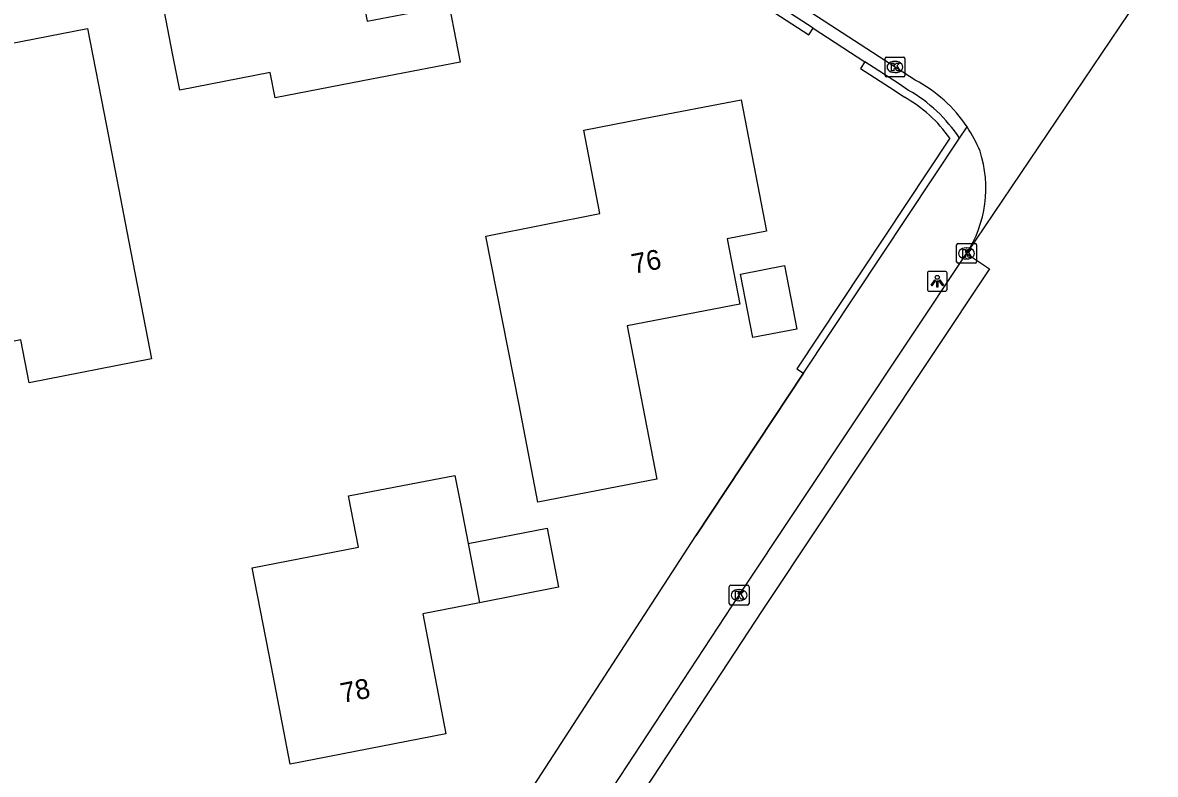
# Model space of a CAD drawing. Extents: x 157663 to 158496, y 379212 to 380934.
# Drawn here: x 158348.7 to 158405.8, y 380434.7 to 380472.6 of the extents above; entities that cross this region are included whole.
import ezdxf

# ---------------------------------------------------------------- set-up
doc = ezdxf.new("R2010")
doc.units = 0
for name, color, linetype in [('IMGEO_Haag', 7, 'Continuous'), ('IMGEO_Hek', 7, 'Continuous'), ('IMGEO_Kolk', 7, 'Continuous'), ('IMGEO_Lichtpunt', 7, 'Continuous'), ('IMGEO_Pand', 7, 'Continuous'), ('IMGEO_Pand_nummerreeks', 7, 'Continuous'), ('IMGEO_Rijbaan_lokaal_gesloten', 7, 'Continuous'), ('IMGEO_Rijbaan_lokaal_open', 7, 'Continuous'), ('IMGEO_Voetpad_open', 7, 'Continuous')]:
    doc.layers.add(name, color=color, linetype=linetype)

msp = doc.modelspace()

# ---------------------------------------------------------------- linework, layer by layer
at = {"layer": 'IMGEO_Haag'}
for points in [[(158378.407, 380478.893), (158378.189, 380478.557), (158388.371, 380471.949), (158388.589, 380472.285)], [(158391.189, 380470.597), (158390.971, 380470.261), (158392.666, 380469.161), (158393.178, 380468.812)], [(158395.476, 380466.737), (158387.76, 380455.114), (158388.093, 380454.893)]]:
    msp.add_lwpolyline(points, dxfattribs=at)
msp.add_arc((158389.686, 380462.634), 7.096, 35.3189, 60.5196, dxfattribs=at)
at = {"layer": 'IMGEO_Hek'}
for points in [[(158388.589, 380472.285), (158391.189, 380470.597)], [(158388.093, 380454.893), (158382.664, 380446.693)]]:
    msp.add_lwpolyline(points, dxfattribs=at)
at = {"layer": 'IMGEO_Kolk'}
for p, q in [((158392.204, 380469.906), (158392.204, 380470.758)), ((158392.279, 380470.832), (158393.131, 380470.832)), ((158392.692, 380470.612), (158392.717, 380470.612)), ((158393.205, 380470.758), (158393.205, 380469.906)), ((158393.131, 380469.832), (158392.279, 380469.832)), ((158392.715, 380470.052), (158392.69, 380470.052)), ((158395.812, 380460.508), (158395.812, 380461.36)), ((158395.887, 380461.434), (158396.739, 380461.434)), ((158396.3, 380461.214), (158396.325, 380461.214)), ((158396.813, 380461.36), (158396.813, 380460.508)), ((158396.323, 380460.654), (158396.298, 380460.654)), ((158396.739, 380460.434), (158395.887, 380460.434)), ((158384.352, 380443.28), (158384.352, 380444.132)), ((158384.427, 380444.206), (158385.279, 380444.206)), ((158385.353, 380444.132), (158385.353, 380443.28)), ((158384.84, 380443.986), (158384.865, 380443.986)), ((158385.279, 380443.206), (158384.427, 380443.206)), ((158384.863, 380443.426), (158384.838, 380443.426))]:
    msp.add_line(p, q, dxfattribs=at)
for points in [[(158392.204, 380469.906), (158392.204, 380470.758)], [(158392.279, 380470.832), (158393.131, 380470.832)], [(158392.525, 380470.532), (158392.648, 380470.532), (158392.648, 380470.381), (158392.778, 380470.532), (158392.942, 380470.532), (158392.796, 380470.381), (158392.949, 380470.132), (158392.797, 380470.132), (158392.712, 380470.296), (158392.648, 380470.229), (158392.648, 380470.132), (158392.525, 380470.132), (158392.525, 380470.532)], [(158393.205, 380470.758), (158393.205, 380469.906)], [(158393.131, 380469.832), (158392.279, 380469.832)], [(158395.812, 380460.508), (158395.812, 380461.36)], [(158395.887, 380461.434), (158396.739, 380461.434)], [(158396.813, 380461.36), (158396.813, 380460.508)], [(158396.133, 380461.134), (158396.256, 380461.134), (158396.256, 380460.983), (158396.386, 380461.134), (158396.55, 380461.134), (158396.404, 380460.983), (158396.557, 380460.734), (158396.405, 380460.734), (158396.32, 380460.898), (158396.256, 380460.831), (158396.256, 380460.734), (158396.133, 380460.734), (158396.133, 380461.134)], [(158396.739, 380460.434), (158395.887, 380460.434)], [(158384.352, 380443.28), (158384.352, 380444.132)], [(158384.427, 380444.206), (158385.279, 380444.206)], [(158385.353, 380444.132), (158385.353, 380443.28)], [(158384.673, 380443.906), (158384.796, 380443.906), (158384.796, 380443.755), (158384.926, 380443.906), (158385.09, 380443.906), (158384.944, 380443.755), (158385.097, 380443.506), (158384.945, 380443.506), (158384.86, 380443.67), (158384.796, 380443.603), (158384.796, 380443.506), (158384.673, 380443.506), (158384.673, 380443.906)], [(158385.279, 380443.206), (158384.427, 380443.206)]]:
    msp.add_lwpolyline(points, dxfattribs=at)
for centre, start, end in [((158392.281, 380470.756), 91.552, 178.448), ((158392.281, 380470.756), 91.552, 178.448), ((158393.129, 380470.756), 1.552, 88.448), ((158393.129, 380470.756), 1.552, 88.448), ((158392.281, 380469.908), 181.552, 268.448), ((158392.281, 380469.908), 181.552, 268.448), ((158393.129, 380469.908), 271.552, 358.448), ((158393.129, 380469.908), 271.552, 358.448), ((158395.889, 380461.358), 91.552, 178.448), ((158395.889, 380461.358), 91.552, 178.448), ((158396.737, 380461.358), 1.552, 88.448), ((158396.737, 380461.358), 1.552, 88.448), ((158395.889, 380460.51), 181.552, 268.448), ((158395.889, 380460.51), 181.552, 268.448), ((158396.737, 380460.51), 271.552, 358.448), ((158396.737, 380460.51), 271.552, 358.448), ((158384.429, 380444.13), 91.552, 178.448), ((158384.429, 380444.13), 91.552, 178.448), ((158385.277, 380444.13), 1.552, 88.448), ((158385.277, 380444.13), 1.552, 88.448), ((158384.429, 380443.282), 181.552, 268.448), ((158384.429, 380443.282), 181.552, 268.448), ((158385.277, 380443.282), 271.552, 358.448), ((158385.277, 380443.282), 271.552, 358.448)]:
    msp.add_arc(centre, 0.0765, start, end, dxfattribs=at)
for centre, major_axis, ratio, start_param, end_param in [((158392.691, 380470.332), (-0.387, 0.002), 0.722429, 4.712389, 7.853982), ((158392.716, 380470.332), (-0.39, 0.002), 0.717154, 1.570796, 4.712389), ((158396.299, 380460.934), (-0.387, 0.002), 0.722429, 4.712389, 7.853982), ((158396.324, 380460.934), (-0.39, 0.002), 0.717154, 1.570796, 4.712389), ((158384.839, 380443.706), (-0.387, 0.002), 0.722429, 4.712389, 7.853982), ((158384.864, 380443.706), (-0.39, 0.002), 0.717154, 1.570796, 4.712389)]:
    msp.add_ellipse(centre, major_axis=major_axis, ratio=ratio, start_param=start_param, end_param=end_param, dxfattribs=at)
at = {"layer": 'IMGEO_Lichtpunt'}
for p, q in [((158395.24, 380460.025), (158394.432, 380460.025)), ((158395.24, 380460.025), (158394.432, 380460.025)), ((158394.338, 380459.93), (158394.338, 380459.123)), ((158394.338, 380459.93), (158394.338, 380459.123)), ((158395.334, 380459.123), (158395.334, 380459.93)), ((158395.334, 380459.123), (158395.334, 380459.93)), ((158394.432, 380459.029), (158395.24, 380459.029)), ((158394.432, 380459.029), (158395.24, 380459.029))]:
    msp.add_line(p, q, dxfattribs=at)
for points in [[(158394.712, 380459.594), (158394.751, 380459.566), (158394.563, 380459.304), (158394.525, 380459.331), (158394.712, 380459.594)], [(158394.814, 380459.546), (158394.861, 380459.546), (158394.861, 380459.224), (158394.814, 380459.224), (158394.814, 380459.546)], [(158394.924, 380459.566), (158394.962, 380459.593), (158395.149, 380459.331), (158395.11, 380459.303), (158394.924, 380459.566)]]:
    msp.add_lwpolyline(points, dxfattribs=at)
msp.add_circle((158394.837, 380459.728), 0.0994, dxfattribs=at)
for centre, start, end in [((158394.432, 380459.93), 90, 180), ((158394.432, 380459.93), 90, 180), ((158395.24, 380459.93), 0, 90), ((158395.24, 380459.93), 0, 90), ((158394.432, 380459.123), 180, 270), ((158394.432, 380459.123), 180, 270), ((158395.24, 380459.123), 270, 0), ((158395.24, 380459.123), 270, 360)]:
    msp.add_arc(centre, 0.0946, start, end, dxfattribs=at)
at = {"layer": 'IMGEO_Pand'}
for points in [[(158356.657, 380469.164), (158356.316, 380470.924), (158355.366, 380475.832), (158356.639, 380476.078), (158356.016, 380479.298), (158363.906, 380480.825), (158364.296, 380478.811), (158363.688, 380478.694), (158363.926, 380477.467), (158365.124, 380477.699), (158366.105, 380472.634), (158369.993, 380473.387), (158369.789, 380474.442), (158370.042, 380474.491), (158370.799, 380470.582), (158365.891, 380469.632), (158361.463, 380468.775), (158361.217, 380470.047), (158356.657, 380469.164)], [(158349.065, 380454.415), (158348.648, 380456.568), (158344.105, 380455.689), (158343.85, 380457.007), (158343.159, 380460.574), (158344.568, 380460.847), (158344.319, 380462.132), (158343.463, 380466.551), (158348.176, 380467.463), (158347.417, 380471.385), (158352.017, 380472.275), (158352.967, 380467.367), (158354.098, 380461.525), (158355.243, 380455.611), (158349.065, 380454.415)], [(158373.759, 380453.295), (158372.087, 380461.794), (158377.833, 380462.952), (158377.022, 380467.141), (158380.04, 380467.726), (158384.948, 380468.676), (158386.23, 380462.049), (158384.251, 380461.666), (158384.888, 380458.374), (158379.206, 380457.275), (158380.702, 380449.546), (158374.709, 380448.386), (158373.759, 380453.295)], [(158384.921, 380459.888), (158387.144, 380460.318), (158387.763, 380457.12), (158385.54, 380456.69), (158384.921, 380459.888)], [(158371.772, 380443.314), (158368.905, 380442.759), (158370.076, 380436.709), (158362.228, 380435.19), (158361.278, 380440.099), (158360.312, 380445.088), (158365.668, 380446.125), (158365.169, 380448.704), (158370.527, 380449.741), (158370.821, 380448.223), (158371.193, 380446.304)], [(158371.193, 380446.304), (158375.182, 380447.076), (158375.756, 380444.111), (158371.772, 380443.314)], [(158371.193, 380446.304), (158371.772, 380443.314)]]:
    msp.add_lwpolyline(points, dxfattribs=at)
at = {"layer": 'IMGEO_Rijbaan_lokaal_gesloten'}
for points in [[(158405.828, 380475.061), (158396.313, 380460.934)], [(158321.705, 380346.258), (158327.688, 380355.467), (158330.179, 380359.3), (158332.685, 380363.158), (158346.168, 380384.007), (158348.419, 380387.488), (158348.618, 380387.799), (158353.953, 380395.948), (158354.389, 380396.614), (158361.927, 380408.296), (158363.995, 380411.592), (158366.413, 380415.445), (158368.874, 380419.368), (158374.16, 380427.419), (158376.38, 380430.8), (158380.617, 380437.253), (158384.854, 380443.705), (158396.313, 380460.934)], [(158396.313, 380460.934), (158397.472, 380460.149), (158386.021, 380442.934), (158375.308, 380426.619), (158359.212, 380401.425)]]:
    msp.add_lwpolyline(points, dxfattribs=at)
at = {"layer": 'IMGEO_Rijbaan_lokaal_open'}
msp.add_lwpolyline([(158393.724, 380469.669), (158379.676, 380478.787), (158367.307, 380486.782)], dxfattribs=at)
for centre, radius, start, end in [((158390.391, 380463.345), 7.149, 33.7149, 62.2066), ((158390.407, 380463.352), 7.131, 22.5089, 33.7423), ((158391.233, 380464.226), 6.054, 327.0558, 17.8512)]:
    msp.add_arc(centre, radius, start, end, dxfattribs=at)
at = {"layer": 'IMGEO_Voetpad_open'}
for points in [[(158388.589, 380472.285), (158378.407, 380478.893)], [(158388.589, 380472.285), (158391.189, 380470.597)], [(158393.39, 380469.152), (158392.888, 380469.494), (158391.189, 380470.597)], [(158395.958, 380466.74), (158396.337, 380467.313)], [(158388.093, 380454.893), (158395.958, 380466.74)], [(158356.951, 380407.019), (158382.664, 380446.693), (158388.093, 380454.893)]]:
    msp.add_lwpolyline(points, dxfattribs=at)
msp.add_arc((158389.69, 380462.64), 7.49, 33.1908, 60.3977, dxfattribs=at)

# ---------------------------------------------------------------- texts
at = {"layer": 'IMGEO_Pand_nummerreeks'}
for s, rotation, p in [('76', 10.9469, (158379.534, 380459.898)), ('78', 10.955, (158364.865, 380438.267))]:
    msp.add_text(s, height=1, rotation=rotation, dxfattribs=at).set_placement(p)

doc.saveas('drawing.dxf')
